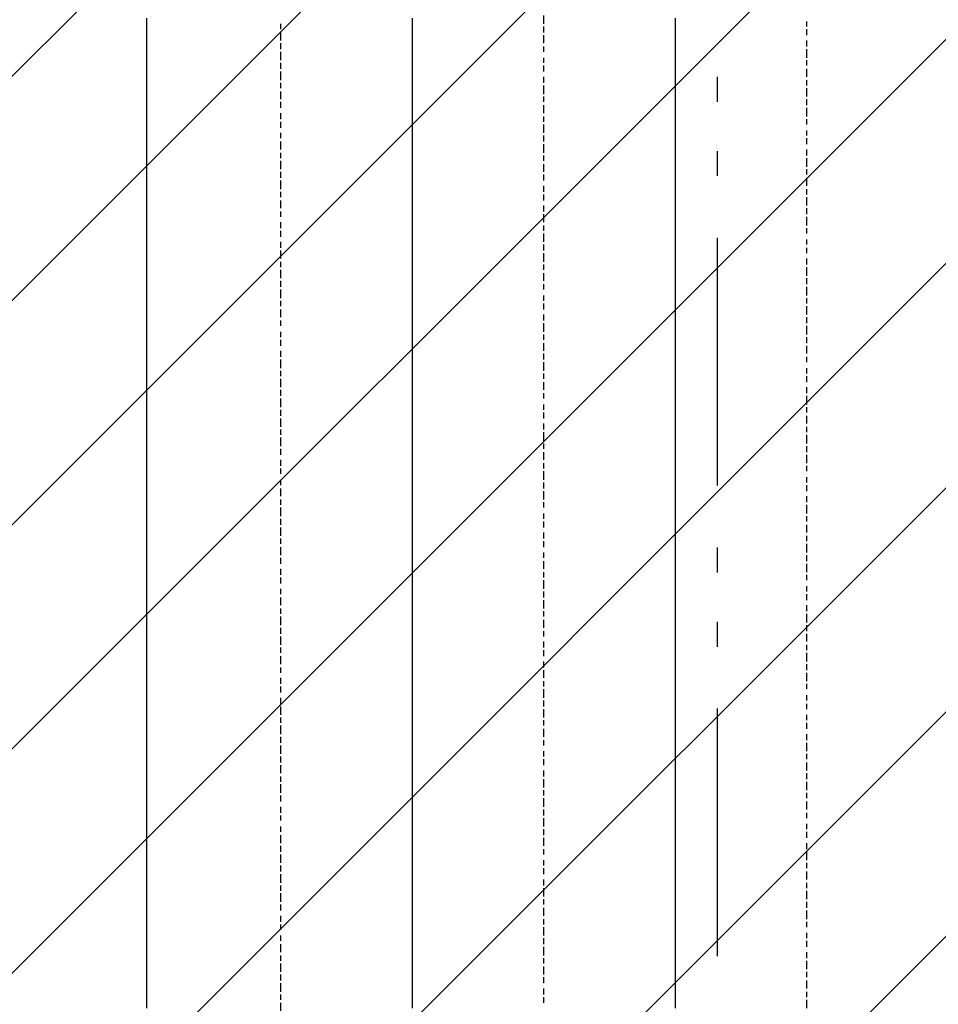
# Model space of a CAD drawing. Extents: x 997 to 109698, y 921 to 94021.
# Tile 537 of 656: x 15642 to 17033, y 52825 to 54315. Entities that reach past the tile are written whole.
import ezdxf

# ---------------------------------------------------------------- set-up
doc = ezdxf.new("R2010")
doc.units = 0
doc.header["$MEASUREMENT"] = 0
for name, color, linetype in [('12', 7, 'CONTINUOUS'), ('28', 7, 'CONTINUOUS'), ('40', 7, 'CONTINUOUS')]:
    doc.layers.add(name, color=color, linetype=linetype)

msp = doc.modelspace()

# ---------------------------------------------------------------- linework, layer by layer
at = {"layer": '12', "color": 5}
for p, q in [((15834.630503, 54308.563401), (15834.630503, 54317.563401)), ((16236.630503, 54308.563401), (16236.630503, 54317.563401)), ((16634.630503, 54308.563401), (16634.630503, 54317.563401)), ((15834.630503, 54295.563401), (15834.630503, 54308.563401)), ((16236.630503, 54295.563401), (16236.630503, 54308.563401)), ((16634.630503, 54295.563401), (16634.630503, 54308.563401)), ((15834.630503, 54287.563401), (15834.630503, 54295.563401)), ((15834.630503, 54279.563401), (15834.630503, 54287.563401)), ((16236.630503, 54287.563401), (16236.630503, 54295.563401)), ((16236.630503, 54279.563401), (16236.630503, 54287.563401)), ((16634.630503, 54287.563401), (16634.630503, 54295.563401)), ((16634.630503, 54279.563401), (16634.630503, 54287.563401)), ((15834.630503, 54266.563401), (15834.630503, 54279.563401)), ((16236.630503, 54266.563401), (16236.630503, 54279.563401)), ((16634.630503, 54266.563401), (16634.630503, 54279.563401)), ((15834.630503, 54257.563401), (15834.630503, 54266.563401)), ((15834.630503, 54249.563401), (15834.630503, 54257.563401)), ((16236.630503, 54257.563401), (16236.630503, 54266.563401)), ((16236.630503, 54249.563401), (16236.630503, 54257.563401)), ((16634.630503, 54257.563401), (16634.630503, 54266.563401)), ((16634.630503, 54249.563401), (16634.630503, 54257.563401)), ((15834.630503, 54236.563401), (15834.630503, 54249.563401)), ((16236.630503, 54236.563401), (16236.630503, 54249.563401)), ((16634.630503, 54236.563401), (16634.630503, 54249.563401)), ((15834.630503, 54228.563401), (15834.630503, 54236.563401)), ((15834.630503, 54215.563401), (15834.630503, 54228.563401)), ((16236.630503, 54228.563401), (16236.630503, 54236.563401)), ((16236.630503, 54215.563401), (16236.630503, 54228.563401)), ((16634.630503, 54228.563401), (16634.630503, 54236.563401)), ((16634.630503, 54215.563401), (16634.630503, 54228.563401)), ((15834.630503, 54206.563401), (15834.630503, 54215.563401)), ((16236.630503, 54206.563401), (16236.630503, 54215.563401)), ((16634.630503, 54206.563401), (16634.630503, 54215.563401)), ((15834.630503, 54198.563401), (15834.630503, 54206.563401)), ((15834.630503, 54185.563401), (15834.630503, 54198.563401)), ((16236.630503, 54198.563401), (16236.630503, 54206.563401)), ((16236.630503, 54185.563401), (16236.630503, 54198.563401)), ((16634.630503, 54198.563401), (16634.630503, 54206.563401)), ((16634.630503, 54185.563401), (16634.630503, 54198.563401)), ((15834.630503, 54177.563401), (15834.630503, 54185.563401)), ((16236.630503, 54177.563401), (16236.630503, 54185.563401)), ((16634.630503, 54177.563401), (16634.630503, 54185.563401)), ((15834.630503, 54168.563401), (15834.630503, 54177.563401)), ((15834.630503, 54156.563401), (15834.630503, 54168.563401)), ((16236.630503, 54168.563401), (16236.630503, 54177.563401)), ((16236.630503, 54156.563401), (16236.630503, 54168.563401)), ((16634.630503, 54168.563401), (16634.630503, 54177.563401)), ((16634.630503, 54156.563401), (16634.630503, 54168.563401)), ((15834.630503, 54147.563401), (15834.630503, 54156.563401)), ((16236.630503, 54147.563401), (16236.630503, 54156.563401)), ((16634.630503, 54147.563401), (16634.630503, 54156.563401)), ((15834.630503, 54139.563401), (15834.630503, 54147.563401)), ((15834.630503, 54126.563401), (15834.630503, 54139.563401)), ((16236.630503, 54139.563401), (16236.630503, 54147.563401)), ((16236.630503, 54126.563401), (16236.630503, 54139.563401)), ((16634.630503, 54139.563401), (16634.630503, 54147.563401)), ((16634.630503, 54126.563401), (16634.630503, 54139.563401)), ((15834.630503, 54118.563401), (15834.630503, 54126.563401)), ((16236.630503, 54118.563401), (16236.630503, 54126.563401)), ((16634.630503, 54118.563401), (16634.630503, 54126.563401)), ((15834.630503, 54109.563401), (15834.630503, 54118.563401)), ((15834.630503, 54096.563401), (15834.630503, 54109.563401)), ((16236.630503, 54105.563401), (16236.630503, 54118.563401)), ((16236.630503, 54096.563401), (16236.630503, 54105.563401)), ((16634.630503, 54105.563401), (16634.630503, 54118.563401)), ((16634.630503, 54096.563401), (16634.630503, 54105.563401)), ((15834.630503, 54088.563401), (15834.630503, 54096.563401)), ((16236.630503, 54088.563401), (16236.630503, 54096.563401)), ((16634.630503, 54088.563401), (16634.630503, 54096.563401)), ((15834.630503, 54075.563401), (15834.630503, 54088.563401)), ((15834.630503, 54067.563401), (15834.630503, 54075.563401)), ((16236.630503, 54075.563401), (16236.630503, 54088.563401)), ((16236.630503, 54067.563401), (16236.630503, 54075.563401)), ((16634.630503, 54075.563401), (16634.630503, 54088.563401)), ((16634.630503, 54067.563401), (16634.630503, 54075.563401)), ((15834.630503, 54058.563401), (15834.630503, 54067.563401)), ((16236.630503, 54058.563401), (16236.630503, 54067.563401)), ((16634.630503, 54058.563401), (16634.630503, 54067.563401)), ((15834.630503, 54046.563401), (15834.630503, 54058.563401)), ((15834.630503, 54037.563401), (15834.630503, 54046.563401)), ((16236.630503, 54046.563401), (16236.630503, 54058.563401)), ((16236.630503, 54037.563401), (16236.630503, 54046.563401)), ((16634.630503, 54046.563401), (16634.630503, 54058.563401)), ((16634.630503, 54037.563401), (16634.630503, 54046.563401)), ((15834.630503, 54029.563401), (15834.630503, 54037.563401)), ((16236.630503, 54029.563401), (16236.630503, 54037.563401)), ((16634.630503, 54029.563401), (16634.630503, 54037.563401)), ((15834.630503, 54016.563401), (15834.630503, 54029.563401)), ((15834.630503, 54008.563401), (15834.630503, 54016.563401)), ((16236.630503, 54016.563401), (16236.630503, 54029.563401)), ((16236.630503, 54008.563401), (16236.630503, 54016.563401)), ((16634.630503, 54016.563401), (16634.630503, 54029.563401)), ((16634.630503, 54008.563401), (16634.630503, 54016.563401)), ((15834.630503, 53999.563401), (15834.630503, 54008.563401)), ((16236.630503, 53995.563401), (16236.630503, 54008.563401)), ((16634.630503, 53995.563401), (16634.630503, 54008.563401)), ((15834.630503, 53986.563401), (15834.630503, 53999.563401)), ((15834.630503, 53978.563401), (15834.630503, 53986.563401)), ((16236.630503, 53986.563401), (16236.630503, 53995.563401)), ((16236.630503, 53978.563401), (16236.630503, 53986.563401)), ((16634.630503, 53986.563401), (16634.630503, 53995.563401)), ((16634.630503, 53978.563401), (16634.630503, 53986.563401)), ((15834.630503, 53965.563401), (15834.630503, 53978.563401)), ((16236.630503, 53965.563401), (16236.630503, 53978.563401)), ((16634.630503, 53965.563401), (16634.630503, 53978.563401)), ((15834.630503, 53957.563401), (15834.630503, 53965.563401)), ((15834.630503, 53948.563401), (15834.630503, 53957.563401)), ((16236.630503, 53957.563401), (16236.630503, 53965.563401)), ((16236.630503, 53948.563401), (16236.630503, 53957.563401)), ((16634.630503, 53957.563401), (16634.630503, 53965.563401)), ((16634.630503, 53948.563401), (16634.630503, 53957.563401)), ((15834.630503, 53936.563401), (15834.630503, 53948.563401)), ((16236.630503, 53936.563401), (16236.630503, 53948.563401)), ((16634.630503, 53936.563401), (16634.630503, 53948.563401)), ((15834.630503, 53927.563401), (15834.630503, 53936.563401)), ((15834.630503, 53919.563401), (15834.630503, 53927.563401)), ((16236.630503, 53927.563401), (16236.630503, 53936.563401)), ((16236.630503, 53919.563401), (16236.630503, 53927.563401)), ((16634.630503, 53927.563401), (16634.630503, 53936.563401)), ((16634.630503, 53919.563401), (16634.630503, 53927.563401)), ((15834.630503, 53906.563401), (15834.630503, 53919.563401)), ((16236.630503, 53906.563401), (16236.630503, 53919.563401)), ((16634.630503, 53906.563401), (16634.630503, 53919.563401)), ((15834.630503, 53897.563401), (15834.630503, 53906.563401)), ((15834.630503, 53889.563401), (15834.630503, 53897.563401)), ((16236.630503, 53897.563401), (16236.630503, 53906.563401)), ((16236.630503, 53889.563401), (16236.630503, 53897.563401)), ((16634.630503, 53897.563401), (16634.630503, 53906.563401)), ((16634.630503, 53885.563401), (16634.630503, 53897.563401)), ((15834.630503, 53876.563401), (15834.630503, 53889.563401)), ((16236.630503, 53876.563401), (16236.630503, 53889.563401)), ((16634.630503, 53876.563401), (16634.630503, 53885.563401)), ((15834.630503, 53868.563401), (15834.630503, 53876.563401)), ((15834.630503, 53855.563401), (15834.630503, 53868.563401)), ((16236.630503, 53868.563401), (16236.630503, 53876.563401)), ((16236.630503, 53855.563401), (16236.630503, 53868.563401)), ((16634.630503, 53868.563401), (16634.630503, 53876.563401)), ((16634.630503, 53855.563401), (16634.630503, 53868.563401)), ((15834.630503, 53847.563401), (15834.630503, 53855.563401)), ((16236.630503, 53847.563401), (16236.630503, 53855.563401)), ((16634.630503, 53847.563401), (16634.630503, 53855.563401)), ((15834.630503, 53838.563401), (15834.630503, 53847.563401)), ((15834.630503, 53825.563401), (15834.630503, 53838.563401)), ((16236.630503, 53838.563401), (16236.630503, 53847.563401)), ((16236.630503, 53825.563401), (16236.630503, 53838.563401)), ((16634.630503, 53838.563401), (16634.630503, 53847.563401)), ((16634.630503, 53825.563401), (16634.630503, 53838.563401)), ((15834.630503, 53817.563401), (15834.630503, 53825.563401)), ((16236.630503, 53817.563401), (16236.630503, 53825.563401)), ((16634.630503, 53817.563401), (16634.630503, 53825.563401)), ((15834.630503, 53809.563401), (15834.630503, 53817.563401)), ((15834.630503, 53796.563401), (15834.630503, 53809.563401)), ((16236.630503, 53809.563401), (16236.630503, 53817.563401)), ((16236.630503, 53796.563401), (16236.630503, 53809.563401)), ((16634.630503, 53809.563401), (16634.630503, 53817.563401)), ((16634.630503, 53796.563401), (16634.630503, 53809.563401)), ((15834.630503, 53787.563401), (15834.630503, 53796.563401)), ((16236.630503, 53787.563401), (16236.630503, 53796.563401)), ((16634.630503, 53787.563401), (16634.630503, 53796.563401)), ((15834.630503, 53779.563401), (15834.630503, 53787.563401)), ((15834.630503, 53766.563401), (15834.630503, 53779.563401)), ((16236.630503, 53779.563401), (16236.630503, 53787.563401)), ((16236.630503, 53766.563401), (16236.630503, 53779.563401)), ((16634.630503, 53775.563401), (16634.630503, 53787.563401)), ((15834.630503, 53758.563401), (15834.630503, 53766.563401)), ((16236.630503, 53758.563401), (16236.630503, 53766.563401)), ((16634.630503, 53766.563401), (16634.630503, 53775.563401)), ((16634.630503, 53758.563401), (16634.630503, 53766.563401)), ((15834.630503, 53745.563401), (15834.630503, 53758.563401)), ((16236.630503, 53745.563401), (16236.630503, 53758.563401)), ((16634.630503, 53745.563401), (16634.630503, 53758.563401)), ((15834.630503, 53737.563401), (15834.630503, 53745.563401)), ((15834.630503, 53728.563401), (15834.630503, 53737.563401)), ((16236.630503, 53737.563401), (16236.630503, 53745.563401)), ((16236.630503, 53728.563401), (16236.630503, 53737.563401)), ((16634.630503, 53737.563401), (16634.630503, 53745.563401)), ((16634.630503, 53728.563401), (16634.630503, 53737.563401)), ((15834.630503, 53715.563401), (15834.630503, 53728.563401)), ((16236.630503, 53715.563401), (16236.630503, 53728.563401)), ((16634.630503, 53715.563401), (16634.630503, 53728.563401)), ((15834.630503, 53707.563401), (15834.630503, 53715.563401)), ((15834.630503, 53698.563401), (15834.630503, 53707.563401)), ((16236.630503, 53707.563401), (16236.630503, 53715.563401)), ((16236.630503, 53698.563401), (16236.630503, 53707.563401)), ((16634.630503, 53707.563401), (16634.630503, 53715.563401)), ((16634.630503, 53698.563401), (16634.630503, 53707.563401)), ((15834.630503, 53686.563401), (15834.630503, 53698.563401)), ((16236.630503, 53686.563401), (16236.630503, 53698.563401)), ((16634.630503, 53686.563401), (16634.630503, 53698.563401)), ((15834.630503, 53677.563401), (15834.630503, 53686.563401)), ((15834.630503, 53669.563401), (15834.630503, 53677.563401)), ((16236.630503, 53677.563401), (16236.630503, 53686.563401)), ((16236.630503, 53669.563401), (16236.630503, 53677.563401)), ((16634.630503, 53677.563401), (16634.630503, 53686.563401)), ((16634.630503, 53669.563401), (16634.630503, 53677.563401)), ((15834.630503, 53656.563401), (15834.630503, 53669.563401)), ((16236.630503, 53656.563401), (16236.630503, 53669.563401)), ((16634.630503, 53656.563401), (16634.630503, 53669.563401)), ((15834.630503, 53648.563401), (15834.630503, 53656.563401)), ((15834.630503, 53635.563401), (15834.630503, 53648.563401)), ((16236.630503, 53648.563401), (16236.630503, 53656.563401)), ((16236.630503, 53635.563401), (16236.630503, 53648.563401)), ((16634.630503, 53648.563401), (16634.630503, 53656.563401)), ((16634.630503, 53635.563401), (16634.630503, 53648.563401)), ((15834.630503, 53627.563401), (15834.630503, 53635.563401)), ((16236.630503, 53627.563401), (16236.630503, 53635.563401)), ((16634.630503, 53627.563401), (16634.630503, 53635.563401)), ((15834.630503, 53618.563401), (15834.630503, 53627.563401)), ((15834.630503, 53605.563401), (15834.630503, 53618.563401)), ((16236.630503, 53618.563401), (16236.630503, 53627.563401)), ((16236.630503, 53605.563401), (16236.630503, 53618.563401)), ((16634.630503, 53618.563401), (16634.630503, 53627.563401)), ((16634.630503, 53605.563401), (16634.630503, 53618.563401)), ((15834.630503, 53597.563401), (15834.630503, 53605.563401)), ((16236.630503, 53597.563401), (16236.630503, 53605.563401)), ((16634.630503, 53597.563401), (16634.630503, 53605.563401)), ((15834.630503, 53588.563401), (15834.630503, 53597.563401)), ((15834.630503, 53576.563401), (15834.630503, 53588.563401)), ((16236.630503, 53588.563401), (16236.630503, 53597.563401)), ((16236.630503, 53576.563401), (16236.630503, 53588.563401)), ((16634.630503, 53588.563401), (16634.630503, 53597.563401)), ((16634.630503, 53576.563401), (16634.630503, 53588.563401)), ((15834.630503, 53567.563401), (15834.630503, 53576.563401)), ((16236.630503, 53567.563401), (16236.630503, 53576.563401)), ((16634.630503, 53567.563401), (16634.630503, 53576.563401)), ((15834.630503, 53559.563401), (15834.630503, 53567.563401)), ((15834.630503, 53546.563401), (15834.630503, 53559.563401)), ((16236.630503, 53559.563401), (16236.630503, 53567.563401)), ((16236.630503, 53546.563401), (16236.630503, 53559.563401)), ((16634.630503, 53559.563401), (16634.630503, 53567.563401)), ((16634.630503, 53546.563401), (16634.630503, 53559.563401)), ((15834.630503, 53538.563401), (15834.630503, 53546.563401)), ((16236.630503, 53538.563401), (16236.630503, 53546.563401)), ((16634.630503, 53538.563401), (16634.630503, 53546.563401)), ((15834.630503, 53529.563401), (15834.630503, 53538.563401)), ((15834.630503, 53516.563401), (15834.630503, 53529.563401)), ((16236.630503, 53525.563401), (16236.630503, 53538.563401)), ((16236.630503, 53516.563401), (16236.630503, 53525.563401)), ((16634.630503, 53525.563401), (16634.630503, 53538.563401)), ((16634.630503, 53516.563401), (16634.630503, 53525.563401)), ((15834.630503, 53508.563401), (15834.630503, 53516.563401)), ((16236.630503, 53508.563401), (16236.630503, 53516.563401)), ((16634.630503, 53508.563401), (16634.630503, 53516.563401)), ((15834.630503, 53495.563401), (15834.630503, 53508.563401)), ((15834.630503, 53487.563401), (15834.630503, 53495.563401)), ((16236.630503, 53495.563401), (16236.630503, 53508.563401)), ((16236.630503, 53487.563401), (16236.630503, 53495.563401)), ((16634.630503, 53495.563401), (16634.630503, 53508.563401)), ((16634.630503, 53487.563401), (16634.630503, 53495.563401)), ((15834.630503, 53478.563401), (15834.630503, 53487.563401)), ((16236.630503, 53478.563401), (16236.630503, 53487.563401)), ((16634.630503, 53478.563401), (16634.630503, 53487.563401)), ((15834.630503, 53466.563401), (15834.630503, 53478.563401)), ((15834.630503, 53457.563401), (15834.630503, 53466.563401)), ((16236.630503, 53466.563401), (16236.630503, 53478.563401)), ((16236.630503, 53457.563401), (16236.630503, 53466.563401)), ((16634.630503, 53466.563401), (16634.630503, 53478.563401)), ((16634.630503, 53457.563401), (16634.630503, 53466.563401)), ((15834.630503, 53449.563401), (15834.630503, 53457.563401)), ((15834.630503, 53436.563401), (15834.630503, 53449.563401)), ((16236.630503, 53449.563401), (16236.630503, 53457.563401)), ((16236.630503, 53436.563401), (16236.630503, 53449.563401)), ((16634.630503, 53449.563401), (16634.630503, 53457.563401)), ((16634.630503, 53436.563401), (16634.630503, 53449.563401)), ((15834.630503, 53428.563401), (15834.630503, 53436.563401)), ((16236.630503, 53428.563401), (16236.630503, 53436.563401)), ((16634.630503, 53428.563401), (16634.630503, 53436.563401)), ((15834.630503, 53419.563401), (15834.630503, 53428.563401)), ((15834.630503, 53406.563401), (15834.630503, 53419.563401)), ((16236.630503, 53415.563401), (16236.630503, 53428.563401)), ((16634.630503, 53415.563401), (16634.630503, 53428.563401)), ((15834.630503, 53398.563401), (15834.630503, 53406.563401)), ((16236.630503, 53406.563401), (16236.630503, 53415.563401)), ((16236.630503, 53398.563401), (16236.630503, 53406.563401)), ((16634.630503, 53406.563401), (16634.630503, 53415.563401)), ((16634.630503, 53398.563401), (16634.630503, 53406.563401)), ((15834.630503, 53385.563401), (15834.630503, 53398.563401)), ((16236.630503, 53385.563401), (16236.630503, 53398.563401)), ((16634.630503, 53385.563401), (16634.630503, 53398.563401)), ((15834.630503, 53377.563401), (15834.630503, 53385.563401)), ((15834.630503, 53368.563401), (15834.630503, 53377.563401)), ((16236.630503, 53377.563401), (16236.630503, 53385.563401)), ((16236.630503, 53368.563401), (16236.630503, 53377.563401)), ((16634.630503, 53377.563401), (16634.630503, 53385.563401)), ((16634.630503, 53368.563401), (16634.630503, 53377.563401)), ((15834.630503, 53356.563401), (15834.630503, 53368.563401)), ((16236.630503, 53356.563401), (16236.630503, 53368.563401)), ((16634.630503, 53356.563401), (16634.630503, 53368.563401)), ((15834.630503, 53347.563401), (15834.630503, 53356.563401)), ((15834.630503, 53339.563401), (15834.630503, 53347.563401)), ((16236.630503, 53347.563401), (16236.630503, 53356.563401)), ((16236.630503, 53339.563401), (16236.630503, 53347.563401)), ((16634.630503, 53347.563401), (16634.630503, 53356.563401)), ((16634.630503, 53339.563401), (16634.630503, 53347.563401)), ((15834.630503, 53326.563401), (15834.630503, 53339.563401)), ((16236.630503, 53326.563401), (16236.630503, 53339.563401)), ((16634.630503, 53326.563401), (16634.630503, 53339.563401)), ((15834.630503, 53318.563401), (15834.630503, 53326.563401)), ((15834.630503, 53309.563401), (15834.630503, 53318.563401)), ((16236.630503, 53318.563401), (16236.630503, 53326.563401)), ((16236.630503, 53309.563401), (16236.630503, 53318.563401)), ((16634.630503, 53318.563401), (16634.630503, 53326.563401)), ((16634.630503, 53305.563401), (16634.630503, 53318.563401)), ((15834.630503, 53296.563401), (15834.630503, 53309.563401)), ((16236.630503, 53296.563401), (16236.630503, 53309.563401)), ((16634.630503, 53296.563401), (16634.630503, 53305.563401)), ((15834.630503, 53288.563401), (15834.630503, 53296.563401)), ((15834.630503, 53275.563401), (15834.630503, 53288.563401)), ((16236.630503, 53288.563401), (16236.630503, 53296.563401)), ((16236.630503, 53275.563401), (16236.630503, 53288.563401)), ((16634.630503, 53288.563401), (16634.630503, 53296.563401)), ((16634.630503, 53275.563401), (16634.630503, 53288.563401)), ((15834.630503, 53267.563401), (15834.630503, 53275.563401)), ((16236.630503, 53267.563401), (16236.630503, 53275.563401)), ((16634.630503, 53267.563401), (16634.630503, 53275.563401)), ((15834.630503, 53258.563401), (15834.630503, 53267.563401)), ((15834.630503, 53246.563401), (15834.630503, 53258.563401)), ((16236.630503, 53258.563401), (16236.630503, 53267.563401)), ((16236.630503, 53246.563401), (16236.630503, 53258.563401)), ((16634.630503, 53258.563401), (16634.630503, 53267.563401)), ((16634.630503, 53246.563401), (16634.630503, 53258.563401)), ((15834.630503, 53237.563401), (15834.630503, 53246.563401)), ((16236.630503, 53237.563401), (16236.630503, 53246.563401)), ((16634.630503, 53237.563401), (16634.630503, 53246.563401)), ((15834.630503, 53229.563401), (15834.630503, 53237.563401)), ((15834.630503, 53216.563401), (15834.630503, 53229.563401)), ((16236.630503, 53229.563401), (16236.630503, 53237.563401)), ((16236.630503, 53216.563401), (16236.630503, 53229.563401)), ((16634.630503, 53229.563401), (16634.630503, 53237.563401)), ((16634.630503, 53216.563401), (16634.630503, 53229.563401)), ((15834.630503, 53207.563401), (15834.630503, 53216.563401)), ((16236.630503, 53207.563401), (16236.630503, 53216.563401)), ((16634.630503, 53207.563401), (16634.630503, 53216.563401)), ((15834.630503, 53199.563401), (15834.630503, 53207.563401)), ((15834.630503, 53186.563401), (15834.630503, 53199.563401)), ((16236.630503, 53199.563401), (16236.630503, 53207.563401)), ((16236.630503, 53186.563401), (16236.630503, 53199.563401)), ((16634.630503, 53195.563401), (16634.630503, 53207.563401)), ((15834.630503, 53178.563401), (15834.630503, 53186.563401)), ((16236.630503, 53178.563401), (16236.630503, 53186.563401)), ((16634.630503, 53186.563401), (16634.630503, 53195.563401)), ((16634.630503, 53178.563401), (16634.630503, 53186.563401)), ((15834.630503, 53165.563401), (15834.630503, 53178.563401)), ((16236.630503, 53165.563401), (16236.630503, 53178.563401)), ((16634.630503, 53165.563401), (16634.630503, 53178.563401)), ((15834.630503, 53157.563401), (15834.630503, 53165.563401)), ((15834.630503, 53148.563401), (15834.630503, 53157.563401)), ((16236.630503, 53157.563401), (16236.630503, 53165.563401)), ((16236.630503, 53148.563401), (16236.630503, 53157.563401)), ((16634.630503, 53157.563401), (16634.630503, 53165.563401)), ((16634.630503, 53148.563401), (16634.630503, 53157.563401)), ((15834.630503, 53136.563401), (15834.630503, 53148.563401)), ((15834.630503, 53127.563401), (15834.630503, 53136.563401)), ((16236.630503, 53136.563401), (16236.630503, 53148.563401)), ((16236.630503, 53127.563401), (16236.630503, 53136.563401)), ((16634.630503, 53136.563401), (16634.630503, 53148.563401)), ((16634.630503, 53127.563401), (16634.630503, 53136.563401)), ((15834.630503, 53119.563401), (15834.630503, 53127.563401)), ((16236.630503, 53119.563401), (16236.630503, 53127.563401)), ((16634.630503, 53119.563401), (16634.630503, 53127.563401)), ((15834.630503, 53106.563401), (15834.630503, 53119.563401)), ((15834.630503, 53097.563401), (15834.630503, 53106.563401)), ((16236.630503, 53106.563401), (16236.630503, 53119.563401)), ((16236.630503, 53097.563401), (16236.630503, 53106.563401)), ((16634.630503, 53106.563401), (16634.630503, 53119.563401)), ((16634.630503, 53097.563401), (16634.630503, 53106.563401)), ((15834.630503, 53089.563401), (15834.630503, 53097.563401)), ((16236.630503, 53089.563401), (16236.630503, 53097.563401)), ((16634.630503, 53089.563401), (16634.630503, 53097.563401)), ((15834.630503, 53076.563401), (15834.630503, 53089.563401)), ((16236.630503, 53076.563401), (16236.630503, 53089.563401)), ((16634.630503, 53076.563401), (16634.630503, 53089.563401)), ((15834.630503, 53068.563401), (15834.630503, 53076.563401)), ((15834.630503, 53055.563401), (15834.630503, 53068.563401)), ((16236.630503, 53068.563401), (16236.630503, 53076.563401)), ((16236.630503, 53055.563401), (16236.630503, 53068.563401)), ((16634.630503, 53068.563401), (16634.630503, 53076.563401)), ((16634.630503, 53055.563401), (16634.630503, 53068.563401)), ((15834.630503, 53047.563401), (15834.630503, 53055.563401)), ((15834.630503, 53038.563401), (15834.630503, 53047.563401)), ((16236.630503, 53047.563401), (16236.630503, 53055.563401)), ((16236.630503, 53038.563401), (16236.630503, 53047.563401)), ((16634.630503, 53047.563401), (16634.630503, 53055.563401)), ((16634.630503, 53038.563401), (16634.630503, 53047.563401)), ((15834.630503, 53025.563401), (15834.630503, 53038.563401)), ((16236.630503, 53025.563401), (16236.630503, 53038.563401)), ((16634.630503, 53025.563401), (16634.630503, 53038.563401)), ((15834.630503, 53017.563401), (15834.630503, 53025.563401)), ((15834.630503, 53008.563401), (15834.630503, 53017.563401)), ((16236.630503, 53017.563401), (16236.630503, 53025.563401)), ((16236.630503, 53008.563401), (16236.630503, 53017.563401)), ((16634.630503, 53017.563401), (16634.630503, 53025.563401)), ((16634.630503, 53008.563401), (16634.630503, 53017.563401)), ((15834.630503, 52996.563401), (15834.630503, 53008.563401)), ((16236.630503, 52996.563401), (16236.630503, 53008.563401)), ((16634.630503, 52996.563401), (16634.630503, 53008.563401)), ((15834.630503, 52987.563401), (15834.630503, 52996.563401)), ((15834.630503, 52979.563401), (15834.630503, 52987.563401)), ((16236.630503, 52987.563401), (16236.630503, 52996.563401)), ((16236.630503, 52979.563401), (16236.630503, 52987.563401)), ((16634.630503, 52987.563401), (16634.630503, 52996.563401)), ((16634.630503, 52979.563401), (16634.630503, 52987.563401)), ((15834.630503, 52966.563401), (15834.630503, 52979.563401)), ((16236.630503, 52966.563401), (16236.630503, 52979.563401)), ((16634.630503, 52966.563401), (16634.630503, 52979.563401)), ((15834.630503, 52958.563401), (15834.630503, 52966.563401)), ((15834.630503, 52949.563401), (15834.630503, 52958.563401)), ((16236.630503, 52958.563401), (16236.630503, 52966.563401)), ((16236.630503, 52945.563401), (16236.630503, 52958.563401)), ((16634.630503, 52958.563401), (16634.630503, 52966.563401)), ((16634.630503, 52945.563401), (16634.630503, 52958.563401)), ((15834.630503, 52937.563401), (15834.630503, 52949.563401)), ((16236.630503, 52937.563401), (16236.630503, 52945.563401)), ((16634.630503, 52937.563401), (16634.630503, 52945.563401)), ((15834.630503, 52928.563401), (15834.630503, 52937.563401)), ((15834.630503, 52915.563401), (15834.630503, 52928.563401)), ((16236.630503, 52928.563401), (16236.630503, 52937.563401)), ((16236.630503, 52915.563401), (16236.630503, 52928.563401)), ((16634.630503, 52928.563401), (16634.630503, 52937.563401)), ((16634.630503, 52915.563401), (16634.630503, 52928.563401)), ((15834.630503, 52907.563401), (15834.630503, 52915.563401)), ((16236.630503, 52907.563401), (16236.630503, 52915.563401)), ((16634.630503, 52907.563401), (16634.630503, 52915.563401)), ((15834.630503, 52898.563401), (15834.630503, 52907.563401)), ((15834.630503, 52886.563401), (15834.630503, 52898.563401)), ((16236.630503, 52898.563401), (16236.630503, 52907.563401)), ((16236.630503, 52886.563401), (16236.630503, 52898.563401)), ((16634.630503, 52898.563401), (16634.630503, 52907.563401)), ((16634.630503, 52886.563401), (16634.630503, 52898.563401)), ((15834.630503, 52877.563401), (15834.630503, 52886.563401)), ((16236.630503, 52877.563401), (16236.630503, 52886.563401)), ((16634.630503, 52877.563401), (16634.630503, 52886.563401)), ((15834.630503, 52869.563401), (15834.630503, 52877.563401)), ((15834.630503, 52856.563401), (15834.630503, 52869.563401)), ((16236.630503, 52869.563401), (16236.630503, 52877.563401)), ((16236.630503, 52856.563401), (16236.630503, 52869.563401)), ((16634.630503, 52869.563401), (16634.630503, 52877.563401)), ((16634.630503, 52856.563401), (16634.630503, 52869.563401)), ((15834.630503, 52848.563401), (15834.630503, 52856.563401)), ((16236.630503, 52848.563401), (16236.630503, 52856.563401)), ((16634.630503, 52848.563401), (16634.630503, 52856.563401)), ((15834.630503, 52839.563401), (15834.630503, 52848.563401)), ((15834.630503, 52826.563401), (15834.630503, 52839.563401)), ((16236.630503, 52835.563401), (16236.630503, 52848.563401)), ((16634.630503, 52835.563401), (16634.630503, 52848.563401)), ((15834.630503, 52818.563401), (15834.630503, 52826.563401)), ((16236.630503, 52826.563401), (16236.630503, 52835.563401)), ((16236.630503, 52818.563401), (16236.630503, 52826.563401)), ((16634.630503, 52826.563401), (16634.630503, 52835.563401)), ((16634.630503, 52818.563401), (16634.630503, 52826.563401))]:
    msp.add_line(p, q, dxfattribs=at)
at = {"layer": '12', "color": 1}
for p, q in [((16435.630503, 54308.563401), (16435.630503, 54321.563401)), ((16037.630503, 54300.563401), (16037.630503, 54308.563401)), ((16435.630503, 54295.563401), (16435.630503, 54304.563401)), ((16833.630503, 54304.563401), (16833.630503, 54312.563401)), ((16833.630503, 54291.563401), (16833.630503, 54300.563401)), ((16037.630503, 54283.563401), (16037.630503, 54295.563401)), ((16435.630503, 54279.563401), (16435.630503, 54291.563401)), ((16037.630503, 54270.563401), (16037.630503, 54279.563401)), ((16435.630503, 54266.563401), (16435.630503, 54274.563401)), ((16833.630503, 54274.563401), (16833.630503, 54283.563401)), ((16833.630503, 54257.563401), (16833.630503, 54270.563401)), ((16037.630503, 54253.563401), (16037.630503, 54266.563401)), ((16435.630503, 54249.563401), (16435.630503, 54257.563401)), ((16037.630503, 54240.563401), (16037.630503, 54249.563401)), ((16435.630503, 54236.563401), (16435.630503, 54245.563401)), ((16833.630503, 54245.563401), (16833.630503, 54253.563401)), ((16833.630503, 54228.563401), (16833.630503, 54240.563401)), ((16037.630503, 54223.563401), (16037.630503, 54236.563401)), ((16435.630503, 54219.563401), (16435.630503, 54228.563401)), ((16037.630503, 54211.563401), (16037.630503, 54219.563401)), ((16435.630503, 54202.563401), (16435.630503, 54215.563401)), ((16833.630503, 54215.563401), (16833.630503, 54223.563401)), ((16833.630503, 54198.563401), (16833.630503, 54211.563401)), ((16037.630503, 54194.563401), (16037.630503, 54206.563401)), ((16435.630503, 54190.563401), (16435.630503, 54198.563401)), ((16037.630503, 54181.563401), (16037.630503, 54190.563401)), ((16435.630503, 54173.563401), (16435.630503, 54185.563401)), ((16833.630503, 54185.563401), (16833.630503, 54194.563401)), ((16833.630503, 54168.563401), (16833.630503, 54181.563401)), ((16037.630503, 54164.563401), (16037.630503, 54173.563401)), ((16435.630503, 54160.563401), (16435.630503, 54168.563401)), ((16037.630503, 54151.563401), (16037.630503, 54160.563401)), ((16435.630503, 54143.563401), (16435.630503, 54156.563401)), ((16833.630503, 54156.563401), (16833.630503, 54164.563401)), ((16037.630503, 54135.563401), (16037.630503, 54143.563401)), ((16435.630503, 54130.563401), (16435.630503, 54139.563401)), ((16833.630503, 54139.563401), (16833.630503, 54147.563401)), ((16833.630503, 54126.563401), (16833.630503, 54135.563401)), ((16037.630503, 54118.563401), (16037.630503, 54130.563401)), ((16435.630503, 54113.563401), (16435.630503, 54126.563401)), ((16037.630503, 54105.563401), (16037.630503, 54113.563401)), ((16435.630503, 54101.563401), (16435.630503, 54109.563401)), ((16833.630503, 54109.563401), (16833.630503, 54118.563401)), ((16833.630503, 54092.563401), (16833.630503, 54105.563401)), ((16037.630503, 54088.563401), (16037.630503, 54101.563401)), ((16435.630503, 54084.563401), (16435.630503, 54096.563401)), ((16037.630503, 54075.563401), (16037.630503, 54084.563401)), ((16435.630503, 54071.563401), (16435.630503, 54080.563401)), ((16833.630503, 54080.563401), (16833.630503, 54088.563401)), ((16833.630503, 54063.563401), (16833.630503, 54075.563401)), ((16037.630503, 54058.563401), (16037.630503, 54071.563401)), ((16435.630503, 54054.563401), (16435.630503, 54063.563401)), ((16037.630503, 54046.563401), (16037.630503, 54054.563401)), ((16435.630503, 54041.563401), (16435.630503, 54050.563401)), ((16833.630503, 54050.563401), (16833.630503, 54058.563401)), ((16833.630503, 54033.563401), (16833.630503, 54046.563401)), ((16037.630503, 54029.563401), (16037.630503, 54041.563401)), ((16435.630503, 54024.563401), (16435.630503, 54033.563401)), ((16037.630503, 54016.563401), (16037.630503, 54024.563401)), ((16435.630503, 54008.563401), (16435.630503, 54020.563401)), ((16833.630503, 54020.563401), (16833.630503, 54029.563401)), ((16833.630503, 54003.563401), (16833.630503, 54016.563401)), ((16037.630503, 53999.563401), (16037.630503, 54008.563401)), ((16435.630503, 53995.563401), (16435.630503, 54003.563401)), ((16037.630503, 53986.563401), (16037.630503, 53995.563401)), ((16435.630503, 53978.563401), (16435.630503, 53991.563401)), ((16833.630503, 53991.563401), (16833.630503, 53999.563401)), ((16037.630503, 53969.563401), (16037.630503, 53978.563401)), ((16435.630503, 53965.563401), (16435.630503, 53974.563401)), ((16833.630503, 53974.563401), (16833.630503, 53982.563401)), ((16037.630503, 53953.563401), (16037.630503, 53965.563401)), ((16435.630503, 53948.563401), (16435.630503, 53961.563401)), ((16833.630503, 53961.563401), (16833.630503, 53969.563401)), ((16037.630503, 53940.563401), (16037.630503, 53948.563401)), ((16435.630503, 53936.563401), (16435.630503, 53944.563401)), ((16833.630503, 53944.563401), (16833.630503, 53953.563401)), ((16037.630503, 53923.563401), (16037.630503, 53936.563401)), ((16435.630503, 53919.563401), (16435.630503, 53931.563401)), ((16833.630503, 53927.563401), (16833.630503, 53940.563401)), ((16037.630503, 53910.563401), (16037.630503, 53919.563401)), ((16435.630503, 53906.563401), (16435.630503, 53914.563401)), ((16833.630503, 53914.563401), (16833.630503, 53923.563401)), ((16037.630503, 53893.563401), (16037.630503, 53906.563401)), ((16435.630503, 53889.563401), (16435.630503, 53897.563401)), ((16833.630503, 53897.563401), (16833.630503, 53910.563401)), ((16037.630503, 53881.563401), (16037.630503, 53889.563401)), ((16435.630503, 53876.563401), (16435.630503, 53885.563401)), ((16833.630503, 53885.563401), (16833.630503, 53893.563401)), ((16037.630503, 53864.563401), (16037.630503, 53876.563401)), ((16435.630503, 53859.563401), (16435.630503, 53868.563401)), ((16833.630503, 53868.563401), (16833.630503, 53881.563401)), ((16037.630503, 53851.563401), (16037.630503, 53859.563401)), ((16435.630503, 53842.563401), (16435.630503, 53855.563401)), ((16833.630503, 53855.563401), (16833.630503, 53864.563401)), ((16037.630503, 53834.563401), (16037.630503, 53842.563401)), ((16435.630503, 53830.563401), (16435.630503, 53838.563401)), ((16833.630503, 53838.563401), (16833.630503, 53851.563401)), ((16037.630503, 53821.563401), (16037.630503, 53830.563401)), ((16435.630503, 53813.563401), (16435.630503, 53825.563401)), ((16833.630503, 53825.563401), (16833.630503, 53834.563401)), ((16037.630503, 53804.563401), (16037.630503, 53813.563401)), ((16435.630503, 53800.563401), (16435.630503, 53809.563401)), ((16833.630503, 53809.563401), (16833.630503, 53821.563401)), ((16037.630503, 53787.563401), (16037.630503, 53800.563401)), ((16435.630503, 53783.563401), (16435.630503, 53796.563401)), ((16833.630503, 53796.563401), (16833.630503, 53804.563401)), ((16037.630503, 53775.563401), (16037.630503, 53783.563401)), ((16435.630503, 53771.563401), (16435.630503, 53779.563401)), ((16833.630503, 53779.563401), (16833.630503, 53787.563401)), ((16037.630503, 53758.563401), (16037.630503, 53771.563401)), ((16435.630503, 53754.563401), (16435.630503, 53766.563401)), ((16833.630503, 53766.563401), (16833.630503, 53775.563401)), ((16037.630503, 53745.563401), (16037.630503, 53754.563401)), ((16435.630503, 53741.563401), (16435.630503, 53749.563401)), ((16833.630503, 53749.563401), (16833.630503, 53758.563401)), ((16037.630503, 53728.563401), (16037.630503, 53741.563401)), ((16435.630503, 53724.563401), (16435.630503, 53732.563401)), ((16833.630503, 53732.563401), (16833.630503, 53745.563401)), ((16037.630503, 53715.563401), (16037.630503, 53724.563401)), ((16435.630503, 53711.563401), (16435.630503, 53720.563401)), ((16833.630503, 53720.563401), (16833.630503, 53728.563401)), ((16037.630503, 53698.563401), (16037.630503, 53711.563401)), ((16435.630503, 53694.563401), (16435.630503, 53703.563401)), ((16833.630503, 53703.563401), (16833.630503, 53715.563401)), ((16037.630503, 53686.563401), (16037.630503, 53694.563401)), ((16435.630503, 53677.563401), (16435.630503, 53690.563401)), ((16833.630503, 53690.563401), (16833.630503, 53698.563401)), ((16037.630503, 53669.563401), (16037.630503, 53682.563401)), ((16435.630503, 53665.563401), (16435.630503, 53673.563401)), ((16833.630503, 53673.563401), (16833.630503, 53686.563401)), ((16037.630503, 53656.563401), (16037.630503, 53665.563401)), ((16435.630503, 53648.563401), (16435.630503, 53660.563401)), ((16833.630503, 53660.563401), (16833.630503, 53669.563401)), ((16037.630503, 53639.563401), (16037.630503, 53648.563401)), ((16435.630503, 53635.563401), (16435.630503, 53643.563401)), ((16833.630503, 53643.563401), (16833.630503, 53656.563401)), ((16037.630503, 53627.563401), (16037.630503, 53635.563401)), ((16435.630503, 53618.563401), (16435.630503, 53631.563401)), ((16833.630503, 53631.563401), (16833.630503, 53639.563401)), ((16037.630503, 53610.563401), (16037.630503, 53618.563401)), ((16435.630503, 53605.563401), (16435.630503, 53614.563401)), ((16833.630503, 53614.563401), (16833.630503, 53622.563401)), ((16037.630503, 53593.563401), (16037.630503, 53605.563401)), ((16435.630503, 53588.563401), (16435.630503, 53601.563401)), ((16833.630503, 53601.563401), (16833.630503, 53610.563401)), ((16037.630503, 53580.563401), (16037.630503, 53588.563401)), ((16435.630503, 53576.563401), (16435.630503, 53584.563401)), ((16833.630503, 53584.563401), (16833.630503, 53593.563401)), ((16037.630503, 53563.563401), (16037.630503, 53576.563401)), ((16833.630503, 53567.563401), (16833.630503, 53580.563401)), ((16037.630503, 53550.563401), (16037.630503, 53559.563401)), ((16435.630503, 53559.563401), (16435.630503, 53567.563401)), ((16435.630503, 53546.563401), (16435.630503, 53555.563401)), ((16833.630503, 53555.563401), (16833.630503, 53563.563401)), ((16037.630503, 53533.563401), (16037.630503, 53546.563401)), ((16833.630503, 53538.563401), (16833.630503, 53550.563401)), ((16037.630503, 53521.563401), (16037.630503, 53529.563401)), ((16435.630503, 53529.563401), (16435.630503, 53538.563401)), ((16435.630503, 53516.563401), (16435.630503, 53525.563401)), ((16833.630503, 53525.563401), (16833.630503, 53533.563401)), ((16037.630503, 53504.563401), (16037.630503, 53516.563401)), ((16833.630503, 53508.563401), (16833.630503, 53521.563401)), ((16037.630503, 53491.563401), (16037.630503, 53500.563401)), ((16435.630503, 53500.563401), (16435.630503, 53508.563401)), ((16435.630503, 53483.563401), (16435.630503, 53495.563401)), ((16833.630503, 53495.563401), (16833.630503, 53504.563401)), ((16037.630503, 53474.563401), (16037.630503, 53483.563401)), ((16833.630503, 53478.563401), (16833.630503, 53491.563401)), ((16037.630503, 53461.563401), (16037.630503, 53470.563401)), ((16435.630503, 53470.563401), (16435.630503, 53478.563401)), ((16435.630503, 53453.563401), (16435.630503, 53466.563401)), ((16833.630503, 53466.563401), (16833.630503, 53474.563401)), ((16037.630503, 53445.563401), (16037.630503, 53453.563401)), ((16435.630503, 53440.563401), (16435.630503, 53449.563401)), ((16833.630503, 53449.563401), (16833.630503, 53457.563401)), ((16037.630503, 53428.563401), (16037.630503, 53440.563401)), ((16435.630503, 53423.563401), (16435.630503, 53436.563401)), ((16833.630503, 53436.563401), (16833.630503, 53445.563401)), ((16037.630503, 53415.563401), (16037.630503, 53423.563401)), ((16435.630503, 53411.563401), (16435.630503, 53419.563401)), ((16833.630503, 53419.563401), (16833.630503, 53428.563401)), ((16037.630503, 53398.563401), (16037.630503, 53411.563401)), ((16435.630503, 53394.563401), (16435.630503, 53406.563401)), ((16833.630503, 53402.563401), (16833.630503, 53415.563401)), ((16037.630503, 53385.563401), (16037.630503, 53394.563401)), ((16833.630503, 53389.563401), (16833.630503, 53398.563401)), ((16037.630503, 53368.563401), (16037.630503, 53381.563401)), ((16435.630503, 53381.563401), (16435.630503, 53389.563401)), ((16833.630503, 53373.563401), (16833.630503, 53385.563401)), ((16037.630503, 53356.563401), (16037.630503, 53364.563401)), ((16435.630503, 53364.563401), (16435.630503, 53373.563401)), ((16435.630503, 53351.563401), (16435.630503, 53360.563401)), ((16833.630503, 53360.563401), (16833.630503, 53368.563401)), ((16037.630503, 53339.563401), (16037.630503, 53351.563401)), ((16833.630503, 53343.563401), (16833.630503, 53356.563401)), ((16037.630503, 53326.563401), (16037.630503, 53334.563401)), ((16435.630503, 53334.563401), (16435.630503, 53343.563401)), ((16435.630503, 53318.563401), (16435.630503, 53330.563401)), ((16833.630503, 53330.563401), (16833.630503, 53339.563401)), ((16037.630503, 53309.563401), (16037.630503, 53318.563401)), ((16833.630503, 53313.563401), (16833.630503, 53326.563401)), ((16037.630503, 53296.563401), (16037.630503, 53305.563401)), ((16435.630503, 53305.563401), (16435.630503, 53313.563401)), ((16435.630503, 53288.563401), (16435.630503, 53301.563401)), ((16833.630503, 53301.563401), (16833.630503, 53309.563401)), ((16037.630503, 53279.563401), (16037.630503, 53288.563401)), ((16833.630503, 53284.563401), (16833.630503, 53292.563401)), ((16037.630503, 53262.563401), (16037.630503, 53275.563401)), ((16435.630503, 53275.563401), (16435.630503, 53284.563401)), ((16435.630503, 53258.563401), (16435.630503, 53271.563401)), ((16833.630503, 53271.563401), (16833.630503, 53279.563401)), ((16037.630503, 53250.563401), (16037.630503, 53258.563401)), ((16833.630503, 53254.563401), (16833.630503, 53262.563401)), ((16037.630503, 53233.563401), (16037.630503, 53246.563401)), ((16435.630503, 53246.563401), (16435.630503, 53254.563401)), ((16435.630503, 53229.563401), (16435.630503, 53241.563401)), ((16833.630503, 53241.563401), (16833.630503, 53250.563401)), ((16037.630503, 53220.563401), (16037.630503, 53229.563401)), ((16833.630503, 53224.563401), (16833.630503, 53233.563401)), ((16037.630503, 53203.563401), (16037.630503, 53216.563401)), ((16435.630503, 53216.563401), (16435.630503, 53224.563401)), ((16833.630503, 53207.563401), (16833.630503, 53220.563401)), ((16037.630503, 53190.563401), (16037.630503, 53199.563401)), ((16435.630503, 53199.563401), (16435.630503, 53207.563401)), ((16833.630503, 53195.563401), (16833.630503, 53203.563401)), ((16037.630503, 53174.563401), (16037.630503, 53186.563401)), ((16435.630503, 53186.563401), (16435.630503, 53195.563401)), ((16833.630503, 53178.563401), (16833.630503, 53190.563401)), ((16037.630503, 53161.563401), (16037.630503, 53169.563401)), ((16435.630503, 53169.563401), (16435.630503, 53178.563401)), ((16833.630503, 53165.563401), (16833.630503, 53174.563401)), ((16037.630503, 53144.563401), (16037.630503, 53157.563401)), ((16435.630503, 53152.563401), (16435.630503, 53165.563401)), ((16833.630503, 53148.563401), (16833.630503, 53161.563401)), ((16037.630503, 53131.563401), (16037.630503, 53140.563401)), ((16435.630503, 53140.563401), (16435.630503, 53148.563401)), ((16435.630503, 53123.563401), (16435.630503, 53136.563401)), ((16833.630503, 53136.563401), (16833.630503, 53144.563401)), ((16037.630503, 53114.563401), (16037.630503, 53123.563401)), ((16833.630503, 53119.563401), (16833.630503, 53131.563401)), ((16037.630503, 53102.563401), (16037.630503, 53110.563401)), ((16435.630503, 53110.563401), (16435.630503, 53119.563401)), ((16435.630503, 53093.563401), (16435.630503, 53106.563401)), ((16833.630503, 53106.563401), (16833.630503, 53114.563401)), ((16037.630503, 53085.563401), (16037.630503, 53093.563401)), ((16833.630503, 53089.563401), (16833.630503, 53097.563401)), ((16037.630503, 53068.563401), (16037.630503, 53080.563401)), ((16435.630503, 53080.563401), (16435.630503, 53089.563401)), ((16833.630503, 53076.563401), (16833.630503, 53085.563401)), ((16037.630503, 53055.563401), (16037.630503, 53064.563401)), ((16435.630503, 53064.563401), (16435.630503, 53076.563401)), ((16833.630503, 53059.563401), (16833.630503, 53068.563401)), ((16037.630503, 53038.563401), (16037.630503, 53051.563401)), ((16435.630503, 53051.563401), (16435.630503, 53059.563401)), ((16833.630503, 53042.563401), (16833.630503, 53055.563401)), ((16037.630503, 53025.563401), (16037.630503, 53034.563401)), ((16435.630503, 53034.563401), (16435.630503, 53042.563401)), ((16833.630503, 53030.563401), (16833.630503, 53038.563401)), ((16037.630503, 53008.563401), (16037.630503, 53021.563401)), ((16435.630503, 53021.563401), (16435.630503, 53030.563401)), ((16833.630503, 53013.563401), (16833.630503, 53025.563401)), ((16037.630503, 52996.563401), (16037.630503, 53004.563401)), ((16435.630503, 53004.563401), (16435.630503, 53013.563401)), ((16833.630503, 53000.563401), (16833.630503, 53008.563401)), ((16037.630503, 52979.563401), (16037.630503, 52992.563401)), ((16435.630503, 52987.563401), (16435.630503, 53000.563401)), ((16833.630503, 52983.563401), (16833.630503, 52996.563401)), ((16037.630503, 52966.563401), (16037.630503, 52975.563401)), ((16435.630503, 52975.563401), (16435.630503, 52983.563401)), ((16833.630503, 52970.563401), (16833.630503, 52979.563401)), ((16037.630503, 52949.563401), (16037.630503, 52958.563401)), ((16435.630503, 52958.563401), (16435.630503, 52970.563401)), ((16833.630503, 52953.563401), (16833.630503, 52966.563401)), ((16037.630503, 52937.563401), (16037.630503, 52945.563401)), ((16435.630503, 52945.563401), (16435.630503, 52953.563401)), ((16833.630503, 52941.563401), (16833.630503, 52949.563401)), ((16037.630503, 52920.563401), (16037.630503, 52928.563401)), ((16435.630503, 52928.563401), (16435.630503, 52941.563401)), ((16833.630503, 52924.563401), (16833.630503, 52932.563401)), ((16037.630503, 52903.563401), (16037.630503, 52915.563401)), ((16435.630503, 52915.563401), (16435.630503, 52924.563401)), ((16833.630503, 52911.563401), (16833.630503, 52920.563401)), ((16037.630503, 52890.563401), (16037.630503, 52898.563401)), ((16435.630503, 52898.563401), (16435.630503, 52911.563401)), ((16833.630503, 52894.563401), (16833.630503, 52903.563401)), ((16037.630503, 52873.563401), (16037.630503, 52886.563401)), ((16435.630503, 52886.563401), (16435.630503, 52894.563401)), ((16833.630503, 52877.563401), (16833.630503, 52890.563401)), ((16037.630503, 52860.563401), (16037.630503, 52869.563401)), ((16435.630503, 52869.563401), (16435.630503, 52881.563401)), ((16833.630503, 52865.563401), (16833.630503, 52873.563401)), ((16037.630503, 52843.563401), (16037.630503, 52856.563401)), ((16435.630503, 52856.563401), (16435.630503, 52865.563401)), ((16833.630503, 52848.563401), (16833.630503, 52860.563401)), ((16037.630503, 52831.563401), (16037.630503, 52839.563401)), ((16435.630503, 52839.563401), (16435.630503, 52848.563401)), ((16833.630503, 52835.563401), (16833.630503, 52843.563401)), ((16037.630503, 52814.563401), (16037.630503, 52826.563401)), ((16435.630503, 52826.563401), (16435.630503, 52835.563401)), ((16833.630503, 52818.563401), (16833.630503, 52831.563401))]:
    msp.add_line(p, q, dxfattribs=at)
at = {"layer": '28', "color": 2}
for p, q in [((20087.110119, 58685.955237), (6572.636205, 45171.481324)), ((20426.521374, 58685.955237), (6861.224411, 45120.658275)), ((7200.635666, 45120.658275), (20765.932629, 58685.955237)), ((7540.046921, 45120.658275), (21105.343884, 58685.955237)), ((7879.458176, 45120.658275), (21444.755139, 58685.955237)), ((8218.869431, 45120.658275), (21784.166394, 58685.955237)), ((8558.280686, 45120.658275), (22123.577649, 58685.955237)), ((8897.691941, 45120.658275), (22462.988904, 58685.955237)), ((9237.103196, 45120.658275), (22802.400159, 58685.955237))]:
    msp.add_line(p, q, dxfattribs=at)
at = {"layer": '40', "color": 8, "linetype": 'Continuous'}
for p, q in [((16697.636205, 54228.454238), (16697.636205, 54190.954238)), ((16697.636205, 54115.954238), (16697.636205, 54078.454238)), ((16697.636205, 53984.704238), (16697.636205, 53609.704238)), ((16697.636205, 53515.954238), (16697.636205, 53478.454238)), ((16697.636205, 53403.454238), (16697.636205, 53365.954238)), ((16697.636205, 53272.204238), (16697.636205, 52897.204238))]:
    msp.add_line(p, q, dxfattribs=at)

doc.saveas('drawing.dxf')
